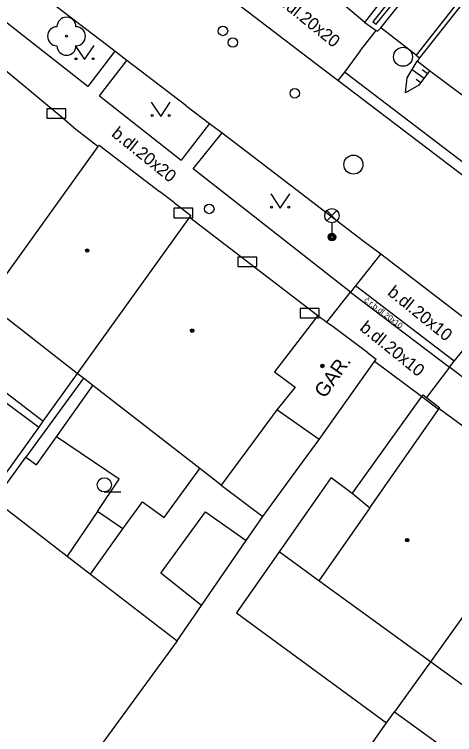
# Model space of a CAD drawing. Extents: x -595546 to -593986, y -1160845 to -1159202.
# Drawn here: x -595122.16 to -595099, y -1160692.98 to -1160655.11 of the extents above; entities that cross this region are included whole.
import ezdxf

# ---------------------------------------------------------------- set-up
doc = ezdxf.new("R2010")
doc.units = 0
for name, color, linetype in [('DOP - kresba z DSPS bez souradnic', 7, 'Continuous'), ('DOP - rozhrani ploch obecne', 7, 'Continuous'), ('Level 22', 7, 'Continuous'), ('Level 24', 7, 'Continuous'), ('Level 27', 7, 'Continuous'), ('Level 28', 7, 'Continuous'), ('Level 33', 7, 'Continuous'), ('Level 36', 7, 'Continuous'), ('Level 39', 7, 'Continuous'), ('TM - budovy zdene_ betonove - VP', 7, 'Continuous'), ('TM - chodniky - VP', 7, 'Continuous'), ('TM - dolni hrana svahu', 7, 'Continuous'), ('TM - horni hrana svahu', 7, 'Continuous'), ('TM - komunikace - VP', 7, 'Continuous'), ('TM - letecke snimky - pomocna linie', 7, 'Continuous'), ('TM - podezdivka plotu - VP', 7, 'Continuous'), ('TM - popis objektu', 7, 'Continuous'), ('TM - popis povrchu', 7, 'Continuous'), ('TM - rozhrani mezi zpev. plochami mezi sebou - VP', 7, 'Continuous'), ('TM - rozhrani ploch obecne - VP', 7, 'Continuous'), ('TM - srafovani', 7, 'Continuous'), ('TM - vjezd na pozemek', 7, 'Continuous'), ('TM - vstup do budovy - zdene_ betonove', 7, 'Continuous'), ('TM - zed operna - VP', 7, 'Continuous')]:
    doc.layers.add(name, color=color, linetype=linetype)

msp = doc.modelspace()

# ---------------------------------------------------------------- linework, layer by layer
at = {"layer": 'DOP - kresba z DSPS bez souradnic'}
for points in [[(-595120.66, -1160676.51), (-595124.53, -1160673.56)], [(-595118.53, -1160674.24), (-595121.56, -1160678.39)], [(-595119.95, -1160677.32), (-595118.04, -1160674.63)], [(-595120.99, -1160678.8), (-595119.95, -1160677.32)], [(-595123.2, -1160680.65), (-595121.56, -1160678.39)], [(-595121.56, -1160678.39), (-595120.99, -1160678.8)], [(-595117.79, -1160681.25), (-595119.38, -1160683.6)], [(-595116.45, -1160682.16), (-595117.79, -1160681.25)], [(-595114.45, -1160684.49), (-595112.1, -1160681.27)], [(-595112.1, -1160681.27), (-595109.97, -1160682.77)], [(-595118.16, -1160684.55), (-595116.45, -1160682.16)], [(-595112.31, -1160686.19), (-595114.45, -1160684.49)]]:
    msp.add_lwpolyline(points, dxfattribs=at)
at = {"layer": 'DOP - rozhrani ploch obecne'}
for points in [[(-595124.78, -1160673.9), (-595120.87, -1160676.81)], [(-595118.86, -1160673.99), (-595120.66, -1160676.51)], [(-595120.87, -1160676.81), (-595123.48, -1160680.43)], [(-595120.66, -1160676.51), (-595120.87, -1160676.81)], [(-595123.2, -1160680.65), (-595119.38, -1160683.6)], [(-595109.97, -1160682.77), (-595109.1, -1160681.51)], [(-595112.31, -1160686.19), (-595109.97, -1160682.77)], [(-595119.38, -1160683.6), (-595118.16, -1160684.55)], [(-595108.23, -1160683.38), (-595110.47, -1160686.58)], [(-595118.16, -1160684.55), (-595113.59, -1160688.06)], [(-595113.59, -1160688.06), (-595112.31, -1160686.19)], [(-595110.47, -1160686.58), (-595102.58, -1160692.36)], [(-595113.59, -1160688.06), (-595131.9, -1160713.08)], [(-595100.28, -1160689.15), (-595102.17, -1160691.78)], [(-595102.58, -1160692.36), (-595102.17, -1160691.78)], [(-595102.17, -1160691.78), (-595096.11, -1160696.17)], [(-595122.54, -1160720.81), (-595102.58, -1160692.36)]]:
    msp.add_lwpolyline(points, dxfattribs=at)
at = {"layer": 'Level 22'}
msp.add_circle((-595119.42, -1160656.26), 0.05, dxfattribs=at)
for centre, start, end in [((-595119.42, -1160655.76), 0, 180), ((-595119.92, -1160656.26), 90, 270), ((-595118.92, -1160656.26), 270, 90), ((-595119.42, -1160656.76), 180, 0)]:
    msp.add_arc(centre, 0.5, start, end, dxfattribs=at)
at = {"layer": 'Level 24'}
for points in [[(-595120.458, -1160660.569), (-595119.458, -1160660.569), (-595119.458, -1160660.069), (-595120.458, -1160660.069)], [(-595113.778, -1160665.809), (-595112.778, -1160665.809), (-595112.778, -1160665.309), (-595113.778, -1160665.309)], [(-595110.408, -1160668.369), (-595109.408, -1160668.369), (-595109.408, -1160667.869), (-595110.408, -1160667.869)], [(-595107.127, -1160671.068), (-595106.127, -1160671.068), (-595106.127, -1160670.568), (-595107.127, -1160670.568)]]:
    msp.add_lwpolyline(points, close=True, dxfattribs=at)
at = {"layer": 'Level 27'}
for centre in [(-595101.72, -1160657.34), (-595104.33, -1160663.01)]:
    msp.add_circle(centre, 0.5, dxfattribs=at)
at = {"layer": 'Level 28'}
for centre in [(-595111.19, -1160655.98), (-595110.67, -1160656.59), (-595107.41, -1160659.26), (-595111.91, -1160665.34)]:
    msp.add_circle(centre, 0.25, dxfattribs=at)
at = {"layer": 'Level 33'}
for p, q in [((-595105.725, -1160665.96), (-595105.195, -1160665.43)), ((-595105.725, -1160665.43), (-595105.195, -1160665.96)), ((-595105.46, -1160666.07), (-595105.46, -1160666.82))]:
    msp.add_line(p, q, dxfattribs=at)
for centre, radius in [((-595105.46, -1160665.695), 0.375), ((-595105.46, -1160666.82), 0.2), ((-595105.46, -1160666.82), 0.145), ((-595105.46, -1160666.82), 0.0876)]:
    msp.add_circle(centre, radius, dxfattribs=at)
at = {"layer": 'Level 36'}
msp.add_line((-595117.43, -1160680.225), (-595116.555, -1160680.225), dxfattribs=at)
for points in [[(-595118.97, -1160656.74), (-595118.47, -1160657.49), (-595117.97, -1160656.74)], [(-595114.96, -1160659.73), (-595114.46, -1160660.48), (-595113.96, -1160659.73)], [(-595108.68, -1160664.55), (-595108.18, -1160665.3), (-595107.68, -1160664.55)]]:
    msp.add_lwpolyline(points, dxfattribs=at)
for centre, radius in [((-595118.92, -1160657.44), 0.05), ((-595118.021, -1160657.44), 0.05), ((-595114.91, -1160660.43), 0.05), ((-595114.011, -1160660.43), 0.05), ((-595108.63, -1160665.25), 0.05), ((-595107.731, -1160665.25), 0.05), ((-595117.43, -1160679.85), 0.375)]:
    msp.add_circle(centre, radius, dxfattribs=at)
at = {"layer": 'Level 39'}
for centre, radius in [((-595118.33, -1160667.53), 0.09), ((-595118.33, -1160667.53), 0.0398), ((-595112.81, -1160671.74), 0.09), ((-595112.81, -1160671.74), 0.0398), ((-595105.96, -1160673.6), 0.09), ((-595105.96, -1160673.6), 0.0398), ((-595101.5, -1160682.76), 0.09), ((-595101.5, -1160682.76), 0.0398)]:
    msp.add_circle(centre, radius, dxfattribs=at)
at = {"layer": 'TM - budovy zdene_ betonove - VP'}
for points in [[(-595097.02, -1160652.52), (-595100.85, -1160657.4)], [(-595119.7, -1160660.5), (-595123.34, -1160657.49)], [(-595100.85, -1160657.4), (-595100.98, -1160657.57)], [(-595100.32, -1160658.07), (-595100.98, -1160657.57)], [(-595098.39, -1160659.51), (-595100.32, -1160658.07)], [(-595117.77, -1160662.06), (-595118.93, -1160661.16)], [(-595117.77, -1160662.06), (-595123.66, -1160670.24)], [(-595117.77, -1160662.06), (-595117.71, -1160661.98)], [(-595117.71, -1160661.98), (-595114.53, -1160664.42)], [(-595113.73, -1160665.02), (-595112.88, -1160665.68)], [(-595112.95, -1160665.77), (-595118.86, -1160673.99)], [(-595112.88, -1160665.68), (-595112.95, -1160665.77)], [(-595112.95, -1160665.77), (-595106.2, -1160670.94)], [(-595118.86, -1160673.99), (-595122.73, -1160670.97)], [(-595106.2, -1160670.94), (-595108.47, -1160673.9)], [(-595106.2, -1160670.94), (-595105.72, -1160671.3)], [(-595105.72, -1160671.3), (-595105.53, -1160671.44)], [(-595103.57, -1160672.91), (-595103.13, -1160673.24)], [(-595106.13, -1160677.47), (-595103.22, -1160673.36)], [(-595103.22, -1160673.36), (-595103.13, -1160673.24)], [(-595118.53, -1160674.24), (-595118.86, -1160673.99)], [(-595108.47, -1160673.9), (-595107.4, -1160674.71)], [(-595118.04, -1160674.63), (-595118.53, -1160674.24)], [(-595112.4, -1160678.99), (-595118.04, -1160674.63)], [(-595107.4, -1160674.71), (-595108.35, -1160675.91)], [(-595108.35, -1160675.91), (-595109.58, -1160677.57)], [(-595106.13, -1160677.47), (-595108.35, -1160675.91)], [(-595103.47, -1160681.06), (-595099.85, -1160675.89)], [(-595099.85, -1160675.89), (-595099.81, -1160675.84)], [(-595099.81, -1160675.84), (-595093.86, -1160680.2)], [(-595109.58, -1160677.57), (-595111.28, -1160679.86)], [(-595111.28, -1160679.86), (-595112.4, -1160678.99)], [(-595105.5, -1160679.46), (-595106.24, -1160680.52)], [(-595105.5, -1160679.46), (-595104.39, -1160680.29)], [(-595093.86, -1160680.2), (-595100.28, -1160689.15)], [(-595106.24, -1160680.52), (-595108.23, -1160683.38)], [(-595104.39, -1160680.29), (-595103.47, -1160681.06)], [(-595103.47, -1160681.06), (-595106.15, -1160684.89)], [(-595106.15, -1160684.89), (-595108.23, -1160683.38)], [(-595100.28, -1160689.15), (-595106.15, -1160684.89)], [(-595094.28, -1160693.51), (-595100.28, -1160689.15)]]:
    msp.add_lwpolyline(points, dxfattribs=at)
at = {"layer": 'TM - chodniky - VP'}
for points in [[(-595103.72, -1160655.54), (-595104.83, -1160654.6)], [(-595118.3, -1160658.9), (-595122.62, -1160655.51)], [(-595101.03, -1160657.26), (-595102.89, -1160655.81)], [(-595116.88, -1160657.04), (-595118.3, -1160658.9)], [(-595117.69, -1160659.4), (-595116.24, -1160657.53)], [(-595117.69, -1160659.4), (-595113.38, -1160662.77)], [(-595111.89, -1160660.84), (-595113.38, -1160662.77)], [(-595112.75, -1160663.24), (-595111.24, -1160661.34)], [(-595104.48, -1160669.71), (-595112.75, -1160663.24)], [(-595102.88, -1160667.7), (-595104.22, -1160669.39)], [(-595104.22, -1160669.39), (-595104.48, -1160669.71)], [(-595099.02, -1160673.35), (-595097.67, -1160671.7)], [(-595099.27, -1160673.66), (-595099.02, -1160673.35)], [(-595092.73, -1160678.67), (-595099.27, -1160673.66)]]:
    msp.add_lwpolyline(points, dxfattribs=at)
at = {"layer": 'TM - dolni hrana svahu'}
msp.add_lwpolyline([(-595101.58, -1160659.23), (-595101.5, -1160658.45), (-595100.98, -1160657.57)], dxfattribs=at)
at = {"layer": 'TM - horni hrana svahu'}
msp.add_lwpolyline([(-595100.32, -1160658.07), (-595100.88, -1160658.84), (-595101.58, -1160659.23)], dxfattribs=at)
at = {"layer": 'TM - komunikace - VP'}
for points in [[(-595116.88, -1160657.04), (-595120.26, -1160654.46)], [(-595109.49, -1160655.27), (-595110.37, -1160654.6)], [(-595106, -1160657.94), (-595109.49, -1160655.27)], [(-595116.24, -1160657.53), (-595116.88, -1160657.04)], [(-595113.14, -1160659.9), (-595116.24, -1160657.53)], [(-595105.14, -1160658.59), (-595106, -1160657.94)], [(-595096.23, -1160665.37), (-595105.14, -1160658.59)], [(-595113.14, -1160659.9), (-595111.89, -1160660.84)], [(-595111.89, -1160660.84), (-595111.24, -1160661.34)], [(-595111.24, -1160661.34), (-595109.6, -1160662.58)], [(-595109.6, -1160662.58), (-595103.76, -1160667.05)], [(-595103.76, -1160667.05), (-595102.95, -1160667.65)], [(-595102.95, -1160667.65), (-595102.88, -1160667.7)], [(-595102.88, -1160667.7), (-595097.67, -1160671.7)]]:
    msp.add_lwpolyline(points, dxfattribs=at)
at = {"layer": 'TM - letecke snimky - pomocna linie'}
for points in [[(-595117.79, -1160681.25), (-595116.65, -1160679.56), (-595119.95, -1160677.32)], [(-595116.45, -1160682.16), (-595115.43, -1160680.74), (-595114.28, -1160681.56), (-595112.4, -1160678.99)]]:
    msp.add_lwpolyline(points, dxfattribs=at)
at = {"layer": 'TM - podezdivka plotu - VP'}
for points in [[(-595102.89, -1160655.81), (-595099.04, -1160650.99)], [(-595103.72, -1160655.54), (-595102.74, -1160654.26)], [(-595103.72, -1160655.54), (-595103.13, -1160655.95)], [(-595103.13, -1160655.95), (-595103.06, -1160656)], [(-595103.06, -1160656), (-595102.89, -1160655.81)], [(-595101.03, -1160657.26), (-595100.85, -1160657.4)]]:
    msp.add_lwpolyline(points, dxfattribs=at)
at = {"layer": 'TM - rozhrani mezi zpev. plochami mezi sebou - VP'}
for points in [[(-595103.97, -1160657.02), (-595103.13, -1160655.95)], [(-595103.97, -1160657.02), (-595104.8, -1160658.14)], [(-595104.8, -1160658.14), (-595105.14, -1160658.59)], [(-595097.37, -1160663.81), (-595104.8, -1160658.14)], [(-595099.02, -1160673.35), (-595104.22, -1160669.39)], [(-595105.72, -1160671.3), (-595104.48, -1160669.71)], [(-595104.48, -1160669.71), (-595099.27, -1160673.66)], [(-595099.27, -1160673.66), (-595100.48, -1160675.26)], [(-595100.75, -1160675.21), (-595100.66, -1160675.12)], [(-595100.66, -1160675.12), (-595100.48, -1160675.26)], [(-595100.48, -1160675.26), (-595099.78, -1160675.8)], [(-595099.78, -1160675.8), (-595099.81, -1160675.84)]]:
    msp.add_lwpolyline(points, dxfattribs=at)
at = {"layer": 'TM - rozhrani ploch obecne - VP'}
for points in [[(-595100.75, -1160675.21), (-595104.39, -1160680.29)], [(-595107.53, -1160679.38), (-595106.13, -1160677.47)], [(-595109.1, -1160681.51), (-595107.53, -1160679.38)], [(-595111.28, -1160679.86), (-595109.1, -1160681.51)]]:
    msp.add_lwpolyline(points, dxfattribs=at)
at = {"layer": 'TM - srafovani'}
for points in [[(-595101.23, -1160658), (-595100.6, -1160658.46)], [(-595100.71, -1160658.01), (-595100.43, -1160658.22)], [(-595101.03, -1160658.52), (-595100.78, -1160658.7)]]:
    msp.add_lwpolyline(points, dxfattribs=at)
at = {"layer": 'TM - vjezd na pozemek'}
for points in [[(-595100.75, -1160675.21), (-595103.22, -1160673.36)], [(-595099.85, -1160675.89), (-595100.75, -1160675.21)]]:
    msp.add_lwpolyline(points, dxfattribs=at)
at = {"layer": 'TM - vstup do budovy - zdene_ betonove'}
for points in [[(-595118.93, -1160661.16), (-595119.7, -1160660.5)], [(-595113.73, -1160665.02), (-595114.53, -1160664.42)], [(-595103.57, -1160672.91), (-595105.53, -1160671.44)]]:
    msp.add_lwpolyline(points, dxfattribs=at)
at = {"layer": 'TM - zed operna - VP'}
for points in [[(-595097.2, -1160652.38), (-595101.03, -1160657.26)], [(-595102.49, -1160654.46), (-595103.3, -1160655.51)], [(-595103.13, -1160655.63), (-595102.31, -1160654.6)], [(-595103.3, -1160655.51), (-595103.13, -1160655.63)]]:
    msp.add_lwpolyline(points, dxfattribs=at)

# ---------------------------------------------------------------- texts
at = {"layer": 'TM - popis objektu'}
msp.add_text('GAR.', height=0.75, rotation=54.82, dxfattribs=at).set_placement((-595105.83, -1160675.34))
at = {"layer": 'TM - popis povrchu'}
for s, height, rotation, p in [('b.dl.20x20', 0.65, 321.1457, (-595108.49, -1160654.37)), ('b.dl.20x20', 0.65, 321.1457, (-595117.1, -1160661.47)), ('b.dl.20x10', 0.65, 321.1457, (-595102.58, -1160669.82)), ('č.r.b.dl.20x10', 0.3, 322.5939, (-595103.79, -1160670.19)), ('b.dl.20x10', 0.65, 321.1457, (-595104.04, -1160671.68))]:
    msp.add_text(s, height=height, rotation=rotation, dxfattribs=at).set_placement(p)

doc.saveas('drawing.dxf')
